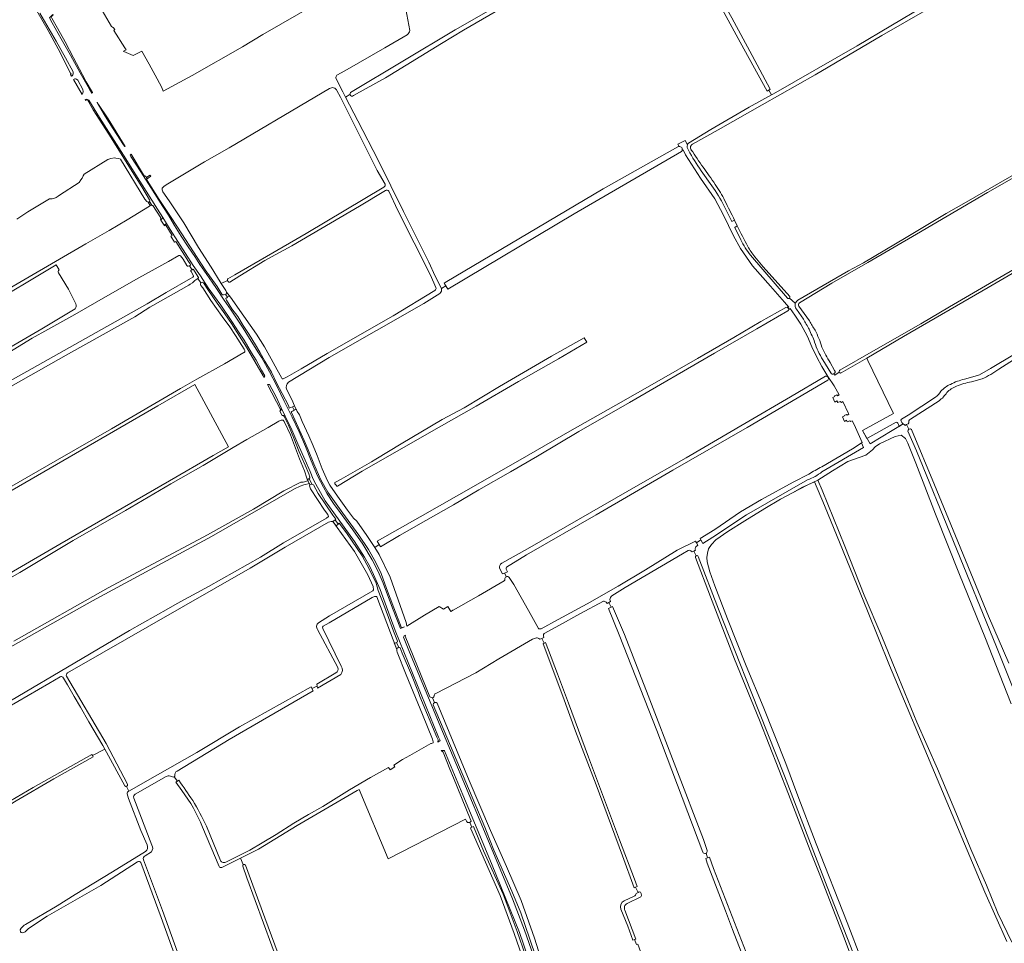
# Model space of a CAD drawing. Header units: metres. Extents: x 209813 to 223847, y 571801 to 587119.
# Tile 644 of 656: x 221429 to 222255, y 581843 to 582618. Entities that reach past the tile are written whole.
import ezdxf

# ---------------------------------------------------------------- set-up
doc = ezdxf.new("R2010")
doc.units = ezdxf.units.M
for name, color, linetype, lineweight in [('B-RO-GR-BOUWLAND-GV', 8, 'Continuous', 0), ('B-RO-GR-GRAS-GV', 8, 'Continuous', 0), ('B-RO-KW-KUNSTWERK_DEK-GV', 8, 'Continuous', 0), ('B-RO-OG-WEG-GV', 8, 'Continuous', 0), ('B-RO-VH-ONVERHARD-GV', 8, 'Continuous', 0), ('B-RO-VH-VERHARDING_HALFVERHARDING-GV', 8, 'Continuous', 0)]:
    doc.layers.add(name, color=color, linetype=linetype, lineweight=lineweight)

msp = doc.modelspace()

# ---------------------------------------------------------------- linework, layer by layer
at = {"layer": 'B-RO-GR-BOUWLAND-GV', "flags": 128}
for points in [[(222237.358, 582653.894), (222213.293, 582639.115), (222190.229, 582626.213), (222152.221, 582604.259), (222096.239, 582571.33), (222051.84, 582545.997), (222014.797, 582525.242), (221993.259, 582513.07)], [(222081.796, 582382.256), (222124.154, 582406.787), (222136.72, 582413.648), (222172.739, 582434.92), (222206.171, 582454.955), (222222.992, 582464.329), (222257.456, 582484.244), (222293.675, 582504.675), (222316.34, 582518.515)], [(222028.604, 582449.322), (222030.932, 582444.467)], [(222045.539, 582418.722), (222052.629, 582410.258), (222074.884, 582385.279)], [(222260.715, 582043.481), (222238.648, 582099.638), (222217.494, 582151.99), (222197.253, 582202.669), (222180.664, 582245.586), (222174.12, 582262.326), (222171.99, 582266.283), (222168.337, 582268.87), (222163.315, 582267.957), (222150.227, 582261.565), (222146.726, 582259.13), (222144.264, 582256.599), (222138.801, 582252.04), (222123.644, 582246.946), (222110.873, 582239.12), (222098.398, 582231.073), (222102.087, 582222.688), (222121.202, 582175.895), (222137.248, 582134.734), (222152.107, 582100.063), (222166.433, 582065.072), (222181.644, 582028.024), (222198.979, 581989.078), (222215.67, 581948.893), (222226.959, 581921.566), (222240.023, 581891.314), (222249.588, 581867.954), (222261.219, 581843.628)]]:
    msp.add_lwpolyline(points, dxfattribs=at)
at = {"layer": 'B-RO-GR-BOUWLAND-GV'}
for points in [[(221993.259, 582513.07, 0.5136893), (221992.765, 582507.634)], [(221992.309, 582508.5, 0.0172586), (222002.316, 582493.829)], [(222002.316, 582493.829, 0.0092857), (222012.48, 582479.363)], [(222012.48, 582479.363, -0.035515), (222020.464, 582465.615)], [(222020.464, 582465.615, -0.0076364), (222028.604, 582449.322)], [(222030.932, 582444.467, 0.0110997), (222039.713, 582427.327)], [(222039.713, 582427.327, 0.0453174), (222045.539, 582418.722)], [(222074.884, 582385.279, -0.3486298), (222074.707, 582383.934)], [(222079.618, 582379.567, -0.179079), (222081.796, 582382.256)]]:
    msp.add_lwpolyline(points, format="xyb", dxfattribs=at)
at = {"layer": 'B-RO-GR-GRAS-GV', "flags": 128}
for points in [[(221706.39, 582556.537), (221794.126, 582609.108), (221904.27, 582672.345), (222048.71, 582756.516), (222046.242, 582761.54)], [(221739.504, 582708.579), (221742.672, 582689.009), (221752.041, 582630.882), (221755.997, 582608.497)], [(221975.959, 582708.069), (222000.084, 582666.095), (222026.261, 582619.098), (222043.516, 582587.441), (222058.572, 582559.186), (222057.254, 582558.441), (222059.643, 582554.388), (222061.169, 582555.225), (222131.416, 582595.548), (222187.896, 582629.131), (222196.752, 582633.699), (222235.642, 582655.543)], [(221969.131, 582705.719), (221942.139, 582689.783), (221892.528, 582661.118), (221833.081, 582627.29), (221801.208, 582608.721), (221782.648, 582597.71), (221735.633, 582568.659), (221708.925, 582553.962)], [(222057.254, 582558.441), (222055.919, 582557.686), (222033.311, 582598.658), (222003.337, 582653.874), (221999.913, 582659.99), (221974.114, 582704.796)], [(221492.098, 582635.535), (221505.861, 582611.965), (221506.488, 582611.393), (221507.278, 582610.925), (221507.542, 582610.799), (221508.616, 582609.211), (221508.358, 582609.02), (221507.874, 582608.818), (221507.655, 582608.491), (221517.047, 582593.828), (221517.923, 582592.362), (221515.957, 582591.187), (221516.01, 582590.814), (221524.011, 582587.45), (221531.244, 582591.26), (221537.447, 582580.194), (221544.049, 582567.803), (221547.989, 582560.649), (221549.132, 582557.615), (221573.448, 582570.622), (221615.698, 582594.828), (221632.735, 582605.081), (221676.197, 582629.898)], [(221753.988, 582604.948), (221735.02, 582594.061), (221701.429, 582574.547), (221694.832, 582570.973)], [(222474.262, 582606.841), (222466.152, 582602.501), (222399.336, 582563.238), (222379.819, 582552.825), (222371.141, 582547.957), (222345.211, 582532.823), (222305.1, 582508.799), (222296.772, 582503.928), (222293.474, 582502.528), (222240.86, 582472.435), (222181.42, 582437.693), (222140.44, 582413.939), (222110.168, 582396.512), (222083.096, 582379.966)], [(221694.122, 582568.414), (221699.858, 582556.953), (221702.128, 582552.56), (221705.895, 582554.904)], [(221688.612, 582559.791), (221676.461, 582552.603), (221604.399, 582510.116), (221583.752, 582498.184), (221551.523, 582479.135), (221549.619, 582477.603), (221548.723, 582476.834), (221548.301, 582476.065), (221548.264, 582475.299), (221548.324, 582474.687), (221548.652, 582474.016), (221548.95, 582473.188), (221554.065, 582465.644), (221566.385, 582447.157), (221578.871, 582426.518), (221589.46, 582410.012), (221597.018, 582397.517), (221597.911, 582396.135)], [(221735.411, 582479.471), (221728.576, 582490.894), (221697.876, 582552.637), (221694.92, 582558.037)], [(221702.128, 582552.56), (221712.44, 582532.608), (221729.546, 582499.572), (221750.818, 582456.535), (221772.1, 582414.171), (221777.343, 582402.472), (221782.672, 582392.01)], [(221989.957, 582513.863), (222008.76, 582525.318), (222040.79, 582544.042), (222059.643, 582554.388)], [(221786.227, 582394.156), (221784.852, 582396.392), (221785.887, 582397.068), (221918.43, 582475.736), (221981.13, 582510.981)], [(221407.481, 582385.072), (221484.114, 582429.614), (221503.871, 582440.751), (221518.963, 582449.694), (221537.52, 582461.13), (221537.868, 582461.316), (221538.241, 582461.573), (221536.39, 582464.324), (221535.499, 582465.051), (221533.7, 582466.956), (221513.274, 582500.399), (221512.004, 582500.981), (221509.359, 582501.51), (221508.406, 582501.563), (221505.178, 582501.193), (221502.585, 582500.346), (221482.847, 582487.964), (221481.864, 582486.508), (221481.123, 582484.603), (221479.959, 582483.122), (221478.742, 582480.899), (221462.02, 582470.369), (221460.856, 582469.363), (221459.321, 582468.252), (221457.469, 582467.617), (221455.829, 582467.352), (221453.765, 582467.247), (221435.615, 582456.219), (221426.42, 582450.067)], [(221984.059, 582506.92), (221894.056, 582454.736), (221787.871, 582391.481), (221786.227, 582394.156), (221782.672, 582392.01)], [(222058.915, 582393.978), (222043.588, 582411.138), (222033.511, 582425.532), (222027.859, 582436.219), (222019.431, 582453.455), (222011.984, 582467.175), (222000.105, 582484.609), (221987.458, 582504.225), (221985.462, 582508.294), (221984.634, 582507.811)], [(221603.155, 582398.725), (221603.049, 582398.958), (221602.97, 582399.662), (221603.121, 582399.971), (221603.426, 582400.204), (221609.279, 582403.528), (221635.784, 582418.902), (221669.17, 582438.109), (221734.328, 582477.093)], [(221735.598, 582474.298), (221713.937, 582461.035), (221657.09, 582427.942), (221636.919, 582416.915), (221634.337, 582415.412), (221613.577, 582402.775), (221605.12, 582397.457), (221604.633, 582397.21), (221604.23, 582397.275), (221603.844, 582397.677), (221603.375, 582398.242), (221603.155, 582398.725), (221597.911, 582396.135), (221601.675, 582390.311), (221602.326, 582388.857), (221605.625, 582384.789), (221616.809, 582368.909), (221627.433, 582353.553), (221634.091, 582342.976), (221639.634, 582333.108), (221644.75, 582323.758), (221648.407, 582317.324), (221648.557, 582316.707), (221649.081, 582316.343), (221649.712, 582316.312), (221650.233, 582316.354), (221650.971, 582316.656), (221653.042, 582317.909), (221664.846, 582324.733), (221686.603, 582337.446)], [(221777.942, 582392.868), (221773.47, 582403.082), (221746.083, 582457.596), (221738.41, 582473.603)], [(222324.885, 582441.543), (222241.42, 582392.822), (222170.448, 582351.671), (222139.633, 582333.577), (222140.555, 582331.728), (222161.785, 582287.696), (222162.114, 582287.067), (222136.127, 582272.726), (222139.725, 582266.06), (222164.34, 582279.972), (222165.084, 582279.488), (222165.613, 582278.908), (222166.066, 582277.924), (222166.419, 582276.966), (222166.116, 582276.058), (222170.002, 582278.417), (222169.851, 582278.511), (222168.944, 582279.605), (222168.325, 582280.657), (222168.224, 582281.421), (222168.728, 582282.487), (222174.435, 582285.677), (222197.205, 582300.834)], [(221562.355, 582419.809), (221553.664, 582414.604), (221528.565, 582400.907), (221498.628, 582383.9), (221474.882, 582370.222), (221452.252, 582357.628), (221439.26, 582350.226), (221408.452, 582331.695), (221312.408, 582276.926), (221233.012, 582230.897), (221182.928, 582201.257), (221126.146, 582168.261), (221109.207, 582158.539), (221108.343, 582160.075)], [(221110.983, 582133.044), (221259.936, 582220.386), (221400.647, 582303.384), (221535.778, 582379.133), (221551.761, 582388.545), (221572.026, 582400.282), (221573.987, 582401.607), (221574.623, 582402.141), (221574.704, 582402.407), (221574.586, 582402.752), (221572.54, 582406.149), (221572.407, 582406.652), (221572.383, 582407.082), (221572.715, 582407.405), (221573.319, 582407.707), (221571.121, 582411.09), (221570.058, 582410.764), (221569.52, 582410.835), (221569.108, 582411.194), (221565.851, 582416.537), (221563.643, 582419.404)], [(222117.082, 582323.501), (222145.102, 582339.632), (222184.995, 582362.399), (222208.961, 582376.73), (222239.313, 582394.218), (222283.843, 582420.146)], [(221461.731, 582407.694), (221459.312, 582411.749), (221398.355, 582375.604), (221261.989, 582297.306), (221087.755, 582196.78), (221083.028, 582193.062)], [(221469.782, 582391.348), (221461.318, 582405.259)], [(221384.901, 582204.914), (221460.466, 582248.255), (221505.707, 582274.373), (221563.688, 582308.205), (221577.385, 582315.915), (221600.617, 582328.887), (221616.811, 582338.205), (221617.16, 582338.413), (221617.634, 582338.864), (221617.729, 582339.424), (221617.64, 582339.902), (221617.13, 582341.011), (221609.837, 582352.478), (221604.98, 582359.738), (221598.587, 582368.383), (221589.214, 582382.074), (221582.306, 582392.642), (221580.824, 582394.633), (221580.414, 582395.489), (221580.464, 582396.051), (221580.628, 582396.63), (221580.84, 582396.742), (221578.151, 582400.439), (221575.648, 582398.658), (221573.637, 582396.771), (221571.746, 582395.509), (221570.544, 582394.936), (221540.555, 582377.831), (221537.829, 582376.263), (221525.421, 582368.299), (221469.726, 582337.21), (221412.841, 582304.931)], [(222073.459, 582375.825), (222074.151, 582376.214), (222070.659, 582380.659), (222058.915, 582393.978)], [(221475.82, 582379.044), (221469.782, 582391.348)], [(221602.326, 582388.857), (221602.071, 582387.357), (221601.608, 582387.109), (221601.318, 582387.025), (221602.961, 582384.677), (221603.215, 582384.907), (221604.378, 582385.595), (221604.809, 582385.642), (221604.987, 582385.588)], [(221781.352, 582387.947), (221767.773, 582379.551), (221688.553, 582334.06), (221654.267, 582313.361)], [(221686.603, 582337.446), (221741.998, 582369.166), (221777.079, 582390.316)], [(222221.508, 582315.916), (222228.678, 582317.75), (222234.225, 582319.619), (222243.511, 582324.858), (222263.673, 582336.923), (222271.293, 582340.733), (222285.66, 582348.512), (222296.534, 582354.782), (222324.95, 582372.245), (222357.812, 582392.247), (222358.764, 582392.247), (222359.765, 582391.047)], [(222082.607, 582377.17), (222091.38, 582364.783)], [(221100.659, 582159.106), (221104.223, 582160.119), (221105.117, 582158.351), (221108.343, 582160.075), (221107.579, 582161.435), (221142.041, 582181.583), (221194.325, 582211.933), (221248.904, 582243.975), (221292.004, 582269.228), (221342.465, 582298.372), (221397.196, 582329.563), (221417.012, 582340.443), (221447.287, 582358.261), (221475.358, 582374.994)], [(221730.399, 582177.17), (221728.587, 582180.024), (221764.922, 582200.292), (221809.407, 582225.779), (221853.92, 582251.401), (221890.373, 582272.27), (221929.059, 582294.229), (221965.237, 582314.91), (221997.521, 582333.24), (222027.963, 582350.94), (222050.62, 582364.264), (222071.772, 582376.204)], [(222073.462, 582373.178), (222047.33, 582358.285), (222011.871, 582337.749), (221940.511, 582296.355), (221897.833, 582271.94), (221880.721, 582261.762), (221863.182, 582251.376), (221840.697, 582238.21), (221814.092, 582223.033), (221792.627, 582210.579), (221769.591, 582197.262), (221747.574, 582184.621), (221731.558, 582175.148), (221731.267, 582175.786), (221730.399, 582177.17)], [(222106.94, 582318.182), (222101.782, 582326.611), (222097.617, 582334.442), (222093.452, 582342.938), (222089.953, 582351.602), (222084.289, 582362.098), (222079.291, 582369.595), (222075.182, 582375.17), (222074.052, 582374.525)], [(222284.117, 582343.349), (222275.212, 582339.089), (222265.781, 582334.102), (222250.334, 582324.4)], [(222108.902, 582329.808), (222112.553, 582323.204)], [(222111.989, 582320.324), (222112.686, 582319.425), (222116.428, 582321.793)], [(221317.579, 582093.159), (221387.793, 582134.061), (221462.27, 582177.491), (221554.462, 582230.625), (221591.096, 582251.846), (221604, 582259.255), (221575.609, 582311.458), (221544.599, 582293.57), (221459.636, 582244.378), (221395.583, 582207.352), (221345.595, 582176.696), (221264.712, 582129.039), (221154.25, 582064.994)], [(221833.222, 582161.6), (221854.758, 582173.699), (221949.741, 582228.128), (221988.004, 582250.027), (222037.112, 582278.837), (222075.598, 582301.117), (222104.899, 582318.437)], [(222106.967, 582314.998), (222094.121, 582307.672), (222039.209, 582275.479), (221976.682, 582239.486), (221912.364, 582202.063), (221854.1, 582168.43), (221837.37, 582158.302)], [(222116.309, 582302.845), (222112.177, 582310.409), (222106.94, 582318.182), (222106.646, 582318.017)], [(222236.456, 582316.244), (222227.426, 582313.768)], [(221652.731, 582307.409), (221657.224, 582298.761), (221659.412, 582293.664)], [(222101.854, 582242.467), (222127.571, 582257.601), (222135.807, 582262.903), (222129.004, 582277.755), (222127.415, 582280.987), (222125.887, 582280.302), (222125.358, 582280.938), (222123.241, 582280.038), (222122.578, 582281.399), (222121.019, 582280.514), (222119.219, 582284.271), (222120.854, 582285.193), (222120.614, 582285.434), (222122.53, 582286.323), (222123.029, 582285.753), (222124.564, 582286.494), (222124.372, 582287.178), (222119.511, 582297.064), (222118.267, 582296.389), (222117.156, 582297.13), (222115.409, 582296.389), (222114.56, 582297.717), (222112.869, 582296.76), (222110.964, 582300.411), (222112.686, 582301.486), (222112.446, 582301.893), (222114.457, 582302.686), (222114.986, 582302.051), (222116.309, 582302.845)], [(222200.255, 582297.818), (222176.167, 582282.494)], [(221660.698, 582290.44), (221660.999, 582290.132), (221661.537, 582288.683), (221663.456, 582285.925), (221665.625, 582280.445), (221671.443, 582268.373), (221675.091, 582259.931), (221678.303, 582251.803), (221682.48, 582240.783), (221686.992, 582230.628), (221689.049, 582227.004), (221695.43, 582217.66), (221703.906, 582205.932), (221708.957, 582199.384), (221711.593, 582196.763), (221720.137, 582184.698), (221726.654, 582174.624)], [(221668.726, 582230.147), (221670.665, 582230.768), (221670.084, 582232.047), (221669.625, 582232.814), (221667.599, 582238.897), (221663.59, 582249.186), (221659.399, 582260.364), (221655.84, 582269.254), (221650.725, 582280.455), (221649.695, 582281.545), (221649.045, 582281.644), (221648.254, 582281.638), (221646.225, 582280.767), (221637.261, 582275.248), (221619.246, 582265.185), (221607.837, 582258.606), (221582.668, 582243.404), (221555.416, 582228.058), (221517.58, 582205.701), (221473.659, 582180.566), (221428.845, 582153.663), (221376.822, 582124.209), (221333.827, 582098.942), (221319.272, 582090.59)], [(222174.976, 582280.907), (222174.981, 582279.193), (222174.182, 582278.393), (222172.834, 582277.95), (222174.803, 582273.899), (222176.167, 582274.292), (222177.225, 582273.763), (222196.275, 582227.329), (222214.134, 582184.334), (222241.783, 582116.997), (222258.849, 582077.706)], [(221420.875, 582046.157), (221475.115, 582077.907), (221520.887, 582105.159), (221553.696, 582123.548), (221560.84, 582127.781), (221587.033, 582142.069), (221630.822, 582166.675), (221650.036, 582178.579), (221686.263, 582199.37), (221687.763, 582200.766), (221687.345, 582202.303), (221684.606, 582206.007), (221672.887, 582223.956), (221671.872, 582226.402), (221672.247, 582227.283), (221671.803, 582228.261), (221667.139, 582227.171), (221664.03, 582226.112), (221659.399, 582223.93), (221589.549, 582183.845), (221489.801, 582130.069), (221389.59, 582073.778)], [(221423.854, 582096.003), (221502.898, 582140.85), (221586.44, 582185.234), (221624.805, 582206.798), (221650.404, 582222.21), (221664.757, 582229.618), (221666.543, 582229.42), (221668.726, 582230.147)], [(221866.192, 582106.52), (221880.682, 582114.174), (221904.832, 582127.502), (221930.81, 582142.296), (221953.806, 582156.033), (221980.476, 582172.362), (221995.715, 582179.862), (221996.549, 582178.58), (222000.436, 582181.038), (221999.804, 582182.133), (222012.012, 582189.851), (222033.73, 582204.695), (222051.318, 582214.95), (222077.671, 582229.449), (222090.9, 582236.117)], [(222257.212, 581844.02), (222238.769, 581885.595), (222158.717, 582075.707), (222140.268, 582121.457), (222119.831, 582171.65), (222104.115, 582209.977), (222095.655, 582229.756), (222085.076, 582224.901), (222077.124, 582220.677), (222067.31, 582215.21), (222054.016, 582207.508), (222037.376, 582197.126), (222023.082, 582188.002), (222013.018, 582181.169), (222009.167, 582177.194), (222006.806, 582173.467), (222005.813, 582169.864), (222005.316, 582166.385), (222005.564, 582162.534), (222007.807, 582154.305), (222012.041, 582142.399), (222022.756, 582114.882), (222038.435, 582075.523), (222052.526, 582041.155), (222071.572, 581993.438), (222081.845, 581966.364), (222097.236, 581925.97), (222123.166, 581860.089), (222147.194, 581797.402)], [(221679.463, 582111.416), (221688.83, 582117.385), (221724.938, 582138.26), (221725.606, 582139.207), (221725.366, 582141.95), (221720.777, 582151.773), (221709.575, 582171.323), (221691.608, 582196.449), (221690.108, 582196.538), (221687.788, 582196.023), (221651.509, 582174.905), (221622.041, 582157.452), (221535.63, 582107.85), (221497.735, 582085.886), (221468.792, 582069.454)], [(221730.399, 582177.17), (221726.654, 582174.624), (221730.434, 582168.781), (221739.699, 582149.706), (221752.922, 582111.683), (221753.583, 582108.644), (221768.302, 582117.81), (221780.867, 582125.096), (221784.314, 582122.924), (221787.976, 582125.046), (221790.396, 582120.868), (221792.004, 582121.856)], [(221989.597, 582172.145), (221984.995, 582169.408), (221936.868, 582140.979), (221925.593, 582134.028)], [(221996.372, 582167.729), (221994.416, 582171.694), (221992.99, 582170.924), (221991.875, 582171.945)], [(222130.335, 581824.195), (222128.846, 581828.673), (222127.712, 581828.323), (222119.716, 581849.367), (222100.301, 581899.905), (222093.499, 581916.671), (222074.006, 581967.818), (222049.683, 582029.794), (222028.662, 582081.111), (222008.365, 582133.253), (221995.922, 582166.301)], [(221837.13, 582150.162), (221835.567, 582153.216), (221833.754, 582152.572), (221831.344, 582157.245)], [(221836.995, 582156.529), (221838.173, 582154.192), (221835.567, 582153.216)], [(221792.342, 582122.064), (221813.839, 582134.258), (221835.362, 582146.7)], [(221839.55, 582149.546), (221843.409, 582143.744), (221855.686, 582121.705), (221863.988, 582106.845)], [(221745.069, 582089.207), (221728.35, 582133.177), (221728.091, 582133.573), (221726.588, 582133.618), (221724.509, 582132.775), (221688.393, 582111.469), (221683.291, 582108.682)], [(221918.58, 582129.589), (221898.796, 582118.933), (221881.775, 582109.434), (221868.94, 582102.409)], [(222001.935, 581919.16), (221963.31, 582021.197), (221931.863, 582101.466), (221922.836, 582123.563), (221925.077, 582124.528), (221923.194, 582128.519), (221921.607, 582127.599), (221920.807, 582128.762)], [(221924.021, 582131.038), (221924.603, 582129.334), (221923.194, 582128.519)], [(221925.077, 582124.528), (221926.321, 582125.064), (221936.227, 582101.648), (221956.257, 582050.527), (222002.572, 581929.584), (222005.498, 581920.319)], [(221695.71, 582074.018), (221678.724, 582105.851)], [(221683.094, 582106.67), (221698.495, 582075.148)], [(221861.61, 582098.701), (221859.014, 582097.652), (221830.721, 582081.22), (221811.385, 582069.562), (221778.032, 582052.287), (221777.182, 582051.885), (221776.685, 582050.858)], [(221868.705, 582094.274), (221867.005, 582098.456), (221865.168, 582097.635), (221864.389, 582098.29)], [(221868.22, 582100.52), (221868.619, 582099.178), (221867.005, 582098.456)], [(221946.033, 581884.415), (221947.66, 581885.211), (221945.627, 581889.656), (221944.493, 581889.132), (221934.53, 581915.977), (221912.355, 581975.512), (221895.234, 582020.504), (221884.528, 582050.002), (221867.96, 582093.885), (221868.705, 582094.274)], [(221868.705, 582094.274), (221869.837, 582094.866), (221872.501, 582088.513), (221880.097, 582068.62), (221889.258, 582044.005), (221906.188, 581998.672), (221932.117, 581929.341), (221944.597, 581896.353), (221946.985, 581890.283), (221945.627, 581889.656)], [(221602.295, 581910.945), (221621.778, 581920.59), (221632.133, 581926.842), (221644.059, 581933.907), (221658.706, 581943.283), (221671.212, 581950.71), (221683.107, 581957.321), (221705.502, 581971.2), (221723.186, 581981.776), (221738.332, 581990.107), (221739.563, 581988.184), (221743.482, 581990.654), (221742.762, 581992.025), (221749.914, 581996.923), (221756.022, 582000.126), (221773.861, 582010.347), (221774.17, 582010.324), (221775.572, 582010.707), (221775.691, 582011.718), (221775.162, 582013.837), (221766.775, 582034.689), (221753.158, 582067.788), (221745.359, 582086.866)], [(221462.762, 582066.272), (221453.022, 582060.577), (221418.361, 582040.469), (221363.46, 582008.851), (221325.36, 581986.494), (221264.374, 581950.51), (221237.122, 581934.371), (221195.558, 581911.186), (221178.24, 581901.626)], [(221313.262, 581898.956), (221316.803, 581901.047), (221349.739, 581920.648), (221401.801, 581950.843), (221439.972, 581973.287), (221489.346, 582001.009), (221489.902, 582000.078), (221500.215, 582005.491), (221498.498, 582008.557), (221486.756, 582028.298), (221479.818, 582040.661), (221474.476, 582049.712), (221468.92, 582059.421), (221465.393, 582065.167)], [(221468.056, 582066.7), (221501.235, 582010.337), (221519.055, 581975.955)], [(221698.166, 582068.006), (221678.586, 582056.572), (221678.283, 582058.401), (221673.93, 582056.393), (221675.012, 582054.308), (221637.698, 582032.802), (221604.53, 582013.466), (221560.886, 581987.125)], [(221678.283, 582058.401), (221677.994, 582060.143), (221693.969, 582069.44)], [(221520.356, 581970.212), (221544.352, 581983.915), (221577.26, 582002.613), (221613.204, 582024.147), (221673.208, 582057.783), (221673.93, 582056.393)], [(221775.03, 582048.67), (221776.727, 582044.529)], [(221779.028, 582044.132), (221805.917, 581979.215), (221823.825, 581937.145), (221837.215, 581907.064), (221849.653, 581878.471), (221860.838, 581846.737), (221867.854, 581824.815), (221870.192, 581817.198), (221870.241, 581816.663), (221868.916, 581816.487), (221870.131, 581813.119), (221870.981, 581811.627), (221872.07, 581811.896), (221911.044, 581699.653), (221940.235, 581615.495), (221948.228, 581591.22), (221948.723, 581588.923), (221949.638, 581588.412), (221953.21, 581588.79), (221993.557, 581599.946), (222005.538, 581602.835), (222027.731, 581608.253)], [(221516.857, 581974.573), (221501.58, 582003.076), (221500.215, 582005.491)], [(221489.902, 582000.078), (221490.492, 581999.09), (221457.399, 581980.44), (221425.698, 581962.092), (221402.354, 581947.965), (221370.136, 581929.53), (221338.091, 581910.665), (221324.656, 581903.033), (221314.343, 581897.453)], [(221551.518, 581982.481), (221525.746, 581967.673)], [(221564.738, 581970.756), (221559.728, 581977.73), (221561.051, 581978.615), (221558.315, 581982.37), (221557.739, 581981.926), (221555.145, 581982.862)], [(221558.882, 581982.808), (221558.315, 581982.37)], [(221520.319, 581970.197), (221518.406, 581974.271)], [(221561.051, 581978.615), (221562.192, 581979.379)], [(221535.808, 581925.322), (221530.423, 581937.285), (221520.128, 581964.114), (221518.965, 581968.003)], [(221520.319, 581970.197), (221520.356, 581970.212)], [(221524.482, 581964.417), (221539.669, 581924.906)], [(221713.552, 581971.585), (221711.877, 581970.785), (221661.572, 581941.464), (221629.022, 581921.522), (221614.076, 581914.084)], [(221795.117, 581722.603), (221833.761, 581739.999), (221844.92, 581744.918), (221874.436, 581755.756), (221875.021, 581756.838), (221875.88, 581757.169), (221874.577, 581760.833), (221873.635, 581762.597), (221863.659, 581793.6), (221843.626, 581850.648), (221831.822, 581882.717), (221807.19, 581938.688), (221806.931, 581939.326), (221808.216, 581939.908), (221806.433, 581944.002), (221806.223, 581943.867), (221804.462, 581943.97), (221803.536, 581945.138), (221802.911, 581946.811), (221737.933, 581913.312), (221713.552, 581971.585)], [(221596.104, 581907.05), (221582.256, 581940.008)], [(221585.373, 581940.941), (221597.112, 581912.083)], [(221433.526, 581858.397), (221460.062, 581873.988), (221475.266, 581883.5), (221506.651, 581902.608), (221534.286, 581919.488)], [(221539.241, 581919.436), (221533.973, 581915.832)], [(221616.315, 581908.581), (221614.076, 581914.084), (221598.348, 581906.257)], [(222115.268, 581625.142), (222114.676, 581627.999), (222112.745, 581632.13), (222098.607, 581667.361), (222095.451, 581677.474), (222090.974, 581688.459), (222071.304, 581739.966), (222058.207, 581775.387), (222040.149, 581820.234), (222026.755, 581854.167), (222021, 581869.745), (222005.718, 581909.868), (222004.606, 581913.703), (222006.052, 581914.216)], [(222004.667, 581918.135), (222006.052, 581914.216)], [(222006.052, 581914.216), (222007.667, 581914.79), (222011.077, 581905.22), (222042.325, 581824.761), (222071.971, 581747.884), (222093.125, 581694.189), (222115.105, 581633.166), (222169.975, 581651.22), (222193, 581659.857), (222192.781, 581660.68)], [(221527.682, 581910.884), (221496.753, 581890.999), (221451.798, 581865.24), (221436.094, 581854.989), (221433.359, 581852.211), (221432.266, 581851.492), (221430.996, 581851.365), (221429.959, 581851.556), (221429.34, 581852.103), (221429.18, 581853.92), (221429.916, 581855.306)], [(221609.539, 581693.993), (221602.481, 581711.656), (221589.514, 581749.491), (221569.609, 581802.944), (221547.495, 581864.191), (221530.467, 581910.362)], [(221532.507, 581912.638), (221548.636, 581870.128), (221561.225, 581835.233), (221579.01, 581787.078), (221610.383, 581703.057)], [(221678.356, 581736.721), (221667.483, 581766.029), (221656.153, 581797.54), (221640.259, 581840.572), (221619.355, 581897.465), (221615.905, 581907.193)], [(221618.179, 581908.145), (221634.544, 581863.923), (221661.526, 581790.744), (221684.121, 581729.76), (221700.975, 581680.238)], [(221935.845, 581878.314), (221944.255, 581882.166)], [(221947.66, 581885.211), (221948.562, 581885.653), (221949.725, 581885.394), (221950.338, 581884.285), (221950.651, 581882.781), (221950.056, 581881.557), (221938.438, 581875.906)], [(221944.669, 581845.631), (221943.299, 581845.17), (221939.124, 581857.012), (221933.191, 581871.139)], [(221936.616, 581870.272), (221945.745, 581845.993), (221944.669, 581845.631), (221946.22, 581841.492), (221947.373, 581841.876), (222030.155, 581614.278), (222028.784, 581614.027), (222030.409, 581609.775), (222031.659, 581610.069)]]:
    msp.add_lwpolyline(points, dxfattribs=at)
at = {"layer": 'B-RO-GR-GRAS-GV'}
for points in [[(221755.997, 582608.497, -0.1962621), (221753.988, 582604.948)], [(221694.832, 582570.973, 0.2236775), (221694.122, 582568.414)], [(221694.92, 582558.037, 0.4754974), (221688.612, 582559.791)], [(221981.13, 582510.981, -0.1063398), (221982.171, 582511.246)], [(221989.032, 582512.69, -0.1236651), (221989.957, 582513.863)], [(221984.634, 582507.811, -0.1060059), (221984.059, 582506.92)], [(221734.328, 582477.093, 0.3884644), (221735.411, 582479.471)], [(221738.41, 582473.603, 0.4429445), (221735.598, 582474.298)], [(221563.643, 582419.404, 0.2878974), (221562.355, 582419.809)], [(221461.318, 582405.259, -0.3983844), (221461.731, 582407.694)], [(221777.079, 582390.316, 0.3870209), (221777.942, 582392.868)], [(221782.672, 582392.01, -0.2798922), (221781.352, 582387.947)], [(221475.358, 582374.994, 0.2164656), (221475.82, 582379.044)], [(222083.096, 582379.966, 0.3930489), (222082.607, 582377.17)], [(222071.772, 582376.204, -0.2597667), (222073.459, 582375.825)], [(222074.052, 582374.525, -0.2159878), (222073.462, 582373.178)], [(222091.38, 582364.783, 0.0024295), (222096.19, 582357.038)], [(222096.19, 582357.038, -0.0437467), (222101.934, 582342.886)], [(222101.934, 582342.886, 0.0482466), (222108.902, 582329.808)], [(222112.553, 582323.204, -0.4724629), (222111.989, 582320.324)], [(222116.428, 582321.793, -0.4157179), (222117.082, 582323.501)], [(222250.334, 582324.4, -0.0521662), (222236.456, 582316.244)], [(221654.267, 582313.361, 0.3283638), (221652.731, 582307.409)], [(222201.833, 582305.879, -0.115833), (222209.941, 582311.582)], [(222209.941, 582311.582, -0.0687429), (222221.508, 582315.916)], [(222227.426, 582313.768, 0.0462763), (222214.843, 582309.979)], [(222197.205, 582300.834, 0.0809081), (222201.833, 582305.879)], [(222206.763, 582304.724, -0.0925659), (222200.255, 582297.818)], [(222214.843, 582309.979, 0.1081182), (222206.763, 582304.724)], [(222176.167, 582282.494, 0.1916136), (222174.976, 582280.907)], [(222090.9, 582236.117, -0.0231386), (222101.854, 582242.467)], [(221991.875, 582171.945, 0.2324878), (221989.597, 582172.145)], [(221995.922, 582166.301, -0.3430546), (221996.372, 582167.729)], [(221831.344, 582157.245, -0.2985411), (221833.222, 582161.6)], [(221837.37, 582158.302, 0.2053872), (221836.995, 582156.529)], [(221835.362, 582146.7, 0.2824068), (221835.743, 582148.092)], [(221920.807, 582128.762, 0.2543746), (221918.58, 582129.589)], [(221925.593, 582134.028, 0.2261684), (221924.021, 582131.038)], [(221792.004, 582121.856, -0.0630578), (221792.342, 582122.064)], [(221678.724, 582105.851, -0.4207148), (221679.463, 582111.416)], [(221683.291, 582108.682, 0.3056556), (221683.094, 582106.67)], [(221863.988, 582106.845, 0.294223), (221866.192, 582106.52)], [(221864.389, 582098.29, 0.2074033), (221861.61, 582098.701)], [(221868.94, 582102.409, 0.3024071), (221868.22, 582100.52)], [(221745.359, 582086.866, -0.1177323), (221745.069, 582089.207)], [(221693.969, 582069.44, 0.3563042), (221695.71, 582074.018)], [(221698.495, 582075.148, -0.3191307), (221698.166, 582068.006)], [(221465.393, 582065.167, 0.3946892), (221462.915, 582066.353)], [(221468.792, 582069.454, 0.4186755), (221468.056, 582066.7)], [(221777.017, 582044.661, -0.3075834), (221779.028, 582044.132)], [(221555.145, 581982.862, 0.2290494), (221551.518, 581982.481)], [(221560.886, 581987.125, 0.3663637), (221558.882, 581982.808)], [(221562.192, 581979.379, -0.0023022), (221573.881, 581962.412)], [(221518.965, 581968.003, -0.3295738), (221520.319, 581970.197)], [(221525.746, 581967.673, 0.3545435), (221524.482, 581964.417)], [(221582.256, 581940.008, 0.0621924), (221564.738, 581970.756)], [(221573.881, 581962.412, -0.0277584), (221585.373, 581940.941)], [(221534.286, 581919.488, 0.2780608), (221535.808, 581925.322)], [(221539.669, 581924.906, -0.3147692), (221539.241, 581919.436)], [(221533.973, 581915.832, 0.3722979), (221532.472, 581912.759)], [(221530.467, 581910.362, 0.3960255), (221527.682, 581910.884)], [(221598.348, 581906.257, -0.440521), (221596.104, 581907.05)], [(221597.112, 581912.083, 0.4317), (221602.295, 581910.945)], [(221944.255, 581882.166, 0.273036), (221946.033, 581884.415)], [(221933.191, 581871.139, -0.3609929), (221935.845, 581878.314)], [(221938.438, 581875.906, 0.4225657), (221936.616, 581870.272)], [(221429.916, 581855.306, -0.1223977), (221433.526, 581858.397)]]:
    msp.add_lwpolyline(points, format="xyb", dxfattribs=at)
at = {"layer": 'B-RO-GR-GRAS-GV', "flags": 128}
for points in [[(221695.218, 582226.204), (221694.859, 582226.244), (221694.212, 582226.863), (221693.192, 582228.155), (221693.146, 582229.061), (221693.272, 582229.325), (221694.839, 582229.971), (221698.51, 582232.093), (221723.852, 582246.537), (221727.656, 582248.745), (221748.871, 582261.622), (221783.361, 582282.156), (221801.846, 582291.999), (221831.484, 582309.677), (221875.029, 582335.236), (221902.401, 582350.513), (221904.638, 582346.975), (221880.734, 582333.067), (221847.278, 582313.88), (221811.744, 582293.245), (221780.775, 582275.674), (221729.313, 582246.203), (221716.114, 582238.858), (221695.374, 582226.174)], [(221657.57, 582292.786), (221658.906, 582289.932), (221659.284, 582290.149), (221660.068, 582290.471), (221660.698, 582290.44), (221659.412, 582293.664)]]:
    msp.add_lwpolyline(points, close=True, dxfattribs=at)
at = {"layer": 'B-RO-GR-GRAS-GV'}
for centre, radius, start, end in [((221707.664, 582555.259), 1.804, 134.911689, 315.126787), ((222105.322, 582316.35), 2.129, 320.598947, 104.095814), ((221837.905, 582148.144), 2.162, 40.439197, 183.346494), ((221774.603, 582050.634), 2.01, 282.272861, 0.963411), ((221517.834, 581975.46), 1.32, 222.243403, 23.881723), ((222003.714, 581919.747), 1.873, 198.268142, 18.152145), ((221617.07, 581907.604), 1.234, 25.980906, 200.535228)]:
    msp.add_arc(centre, radius, start, end, dxfattribs=at)
at = {"layer": 'B-RO-KW-KUNSTWERK_DEK-GV', "flags": 128}
msp.add_lwpolyline([(221535.005, 582485.216), (221535.171, 582484.974), (221535.559, 582484.117), (221538.639, 582486.174), (221537.997, 582487.22)], close=True, dxfattribs=at)
at = {"layer": 'B-RO-OG-WEG-GV', "flags": 128}
for points in [[(221442.997, 582625.06), (221452.566, 582608.469), (221460.905, 582593.023), (221471.424, 582572.796), (221471.656, 582572.468), (221471.815, 582572.032), (221471.227, 582571.554), (221472.133, 582570.091), (221472.683, 582570.566), (221473.233, 582571.343), (221473.479, 582572.007), (221473.571, 582572.597), (221473.514, 582573.95), (221467.115, 582585.511), (221459.367, 582599.415), (221451.431, 582613.104), (221445.559, 582623.078)], [(221548.74, 582451.626), (221544.44, 582458.446), (221534.73, 582473.769), (221526.083, 582487.471), (221515.705, 582503.853), (221495.665, 582535.571), (221486.86, 582550.03), (221485.631, 582550.684), (221484.577, 582550.861), (221483.635, 582550.567), (221484.066, 582549.874), (221484.596, 582550.09), (221485.285, 582550.235), (221485.477, 582550.231), (221490.494, 582541.921), (221505.437, 582518.451), (221518.762, 582496.98), (221531.183, 582477.336), (221537.528, 582466.345), (221538.018, 582465.757), (221537.939, 582465.512), (221537.508, 582465.062), (221539.522, 582461.912), (221539.9, 582461.781), (221540.429, 582461.529), (221547.164, 582451.173), (221546.996, 582450.132), (221546.874, 582450.025), (221547.276, 582449.374)], [(221549.831, 582445.25), (221550.255, 582444.565), (221551.289, 582445.208), (221556.695, 582436.527), (221555.618, 582435.843), (221558.68, 582430.962), (221559.78, 582431.573), (221570.359, 582414.587), (221571.668, 582412.739), (221572.102, 582411.927), (221572.09, 582411.68), (221571.121, 582411.09), (221573.319, 582407.707), (221574.292, 582408.253), (221574.622, 582408.078), (221578.232, 582402.076), (221578.849, 582401.3), (221578.855, 582400.962), (221578.151, 582400.439), (221580.84, 582396.742), (221581.37, 582397.022), (221581.945, 582397.242), (221582.484, 582397.171), (221583.008, 582396.806), (221586.635, 582391.142), (221594.541, 582379.758), (221600.939, 582370.774), (221606.586, 582362.571), (221611.142, 582355.123), (221619.063, 582342.677), (221626.087, 582330.795), (221632.919, 582318.696), (221633.627, 582317.355), (221634.401, 582318.803), (221631.689, 582323.52), (221627.045, 582331.921), (221623.21, 582337.935), (221616.958, 582348.537), (221612.408, 582355.625), (221607.286, 582363.485), (221597.367, 582378.016), (221587.004, 582392.681), (221580.385, 582402.692), (221574.304, 582411.255), (221555.05, 582441.619), (221551.878, 582446.65)], [(221773.016, 582049.297), (221752.193, 582100.35), (221752.408, 582101.154), (221751.493, 582100.588), (221750.664, 582099.444), (221755.218, 582088.251), (221782.236, 582023.507), (221802.872, 581974.301), (221818.768, 581936.479), (221842.318, 581879.945), (221852.207, 581853.446), (221869.797, 581804.089), (221888.4, 581749.872), (221914.725, 581673.681), (221943.185, 581593.122), (221946.053, 581584.37), (221946.988, 581583.878), (221947.878, 581583.537), (221948.959, 581583.575), (221949.524, 581583.676)], [(221949.524, 581583.676), (221949.13, 581585.003), (221948.159, 581585.199), (221947.42, 581586.583), (221945.712, 581588.947), (221900.182, 581719.311), (221868.706, 581812.39), (221870.056, 581813.081), (221868.916, 581816.487), (221868.093, 581816.379), (221866.902, 581816.445), (221856.893, 581846.12), (221849.314, 581868.216), (221841.596, 581886.357), (221826.582, 581920.835), (221820.467, 581936.375), (221818.938, 581939.967), (221803.092, 581977.873), (221787.294, 582015.533), (221775.793, 582042.73)], [(221880.098, 581758.618), (221848.014, 581851.564), (221824.57, 581909.53), (221800.539, 581967.029), (221785.286, 582003.963), (221785.085, 582004.428), (221782.371, 582004.399), (221784.127, 582002.984), (221789.756, 581988.541), (221792.786, 581981.406), (221806.694, 581946.944), (221807.514, 581945.01), (221807.119, 581944.444), (221806.433, 581944.002), (221808.216, 581939.908), (221809.441, 581940.464), (221818.047, 581920.16), (221834.338, 581883.771), (221846.067, 581852.506), (221860.303, 581812.303)]]:
    msp.add_lwpolyline(points, dxfattribs=at)
for points in [[(221489.186, 582555.987), (221489.914, 582556.274), (221489.724, 582556.543), (221484.603, 582565.352), (221481.326, 582571.248), (221473.816, 582585.637), (221466.973, 582598.888), (221460.379, 582610.32), (221455.629, 582618.862), (221455.184, 582619.906), (221456.703, 582621.631), (221456.504, 582621.941), (221453.809, 582619.071), (221455.924, 582614.882), (221463.566, 582601.547), (221471.268, 582587.892), (221479.541, 582573.091), (221487.264, 582559.186)], [(221481.169, 582554.849), (221481.597, 582555.795), (221481.866, 582557.329), (221481.78, 582558.979), (221477.418, 582566.837), (221476.411, 582567.61), (221475.602, 582567.931), (221474.863, 582567.969), (221474.37, 582567.741), (221473.788, 582567.42)], [(221493.828, 582548.258), (221493.661, 582548.163), (221500.507, 582536.532), (221507.179, 582526.016), (221515.94, 582512.442), (221516.893, 582511.107), (221517.359, 582511.264), (221502.882, 582534.448), (221494.963, 582546.487)], [(221522.324, 582504.699), (221521.445, 582503.808), (221522.022, 582502.849), (221530.252, 582489.992), (221538.706, 582476.736), (221548.884, 582460.943), (221553.454, 582453.613), (221558.579, 582444.968), (221564.167, 582436.023), (221570.023, 582427.021), (221575.602, 582418.822), (221579.987, 582412.036), (221587.656, 582400.89), (221593.83, 582391.916), (221600.371, 582382.158), (221606.101, 582373.816), (221611.651, 582365.483), (221616.279, 582358.595), (221620.63, 582351.585), (221628.538, 582338.847), (221631.833, 582333.785), (221638.236, 582322.137), (221644.139, 582310.874), (221650.588, 582297.417), (221657.385, 582284.124), (221663.23, 582271.69), (221668.653, 582259.39), (221673.373, 582247.508), (221678.71, 582234.828), (221683.635, 582225.262), (221686.71, 582219.85), (221692.17, 582211.521), (221697.57, 582203.961), (221708.205, 582189.614), (221716.67, 582177.378), (221724.563, 582164.298), (221729.577, 582154.532), (221733.822, 582144.846), (221741.558, 582123.669), (221748.369, 582106.748), (221751.573, 582108.087), (221749.037, 582107.385), (221742.636, 582124.165), (221736.638, 582140.384), (221732.141, 582152.947), (221727.209, 582162.639), (221721.41, 582172.883), (221713.287, 582184.939), (221699.903, 582203.455), (221687.324, 582221.159), (221681.333, 582231.506), (221675.454, 582244.832), (221670.906, 582256.547), (221667.34, 582264.376), (221662.433, 582275.68), (221656.804, 582287.923), (221656.664, 582288.291), (221657.089, 582288.676), (221658.122, 582289.483), (221658.906, 582289.932), (221657.57, 582292.786), (221654.95, 582291.536), (221654.937, 582291.74), (221654.181, 582293.809), (221649.057, 582303.927), (221644.325, 582312.829), (221639.931, 582321.715), (221634.425, 582330.949), (221630.201, 582338.697), (221626.71, 582344.829), (221621.357, 582353.514), (221616.266, 582361.079), (221611.705, 582368.415), (221606.859, 582374.998), (221602.313, 582382.175), (221601.843, 582382.717), (221601.693, 582383.334), (221601.807, 582383.825), (221602.435, 582384.201), (221602.961, 582384.677), (221601.318, 582387.025), (221599.868, 582386.63), (221599.079, 582386.646), (221598.768, 582386.752), (221598.336, 582387.157), (221594.34, 582393.562), (221584.238, 582407.583), (221564.707, 582437.826), (221555.746, 582451.632), (221545.633, 582466.804), (221535.574, 582482.606), (221535.342, 582482.934), (221535.25, 582483.367), (221535.29, 582483.726), (221535.596, 582483.982), (221535.539, 582484.188), (221535.171, 582484.974), (221534.497, 582485.955), (221534.194, 582486.219), (221533.761, 582486.15), (221533.514, 582486.162), (221533.269, 582486.693), (221532.645, 582487.311)], [(221548.74, 582451.626), (221547.276, 582449.374), (221549.831, 582445.25), (221551.878, 582446.65)], [(221647.805, 582289.956), (221648.045, 582290.268), (221648.167, 582290.882), (221648.171, 582291.927), (221643.994, 582301.038), (221638.433, 582311.388), (221636.676, 582311.463)], [(221746.819, 582090.759), (221747.381, 582090.747), (221747.963, 582090.599), (221749.739, 582086.065), (221757.543, 582067.895), (221763.292, 582053.091), (221764.548, 582049.642), (221778.837, 582015.605), (221779.945, 582013.219), (221779.729, 582011.197), (221781.541, 582012.613), (221780.272, 582015.543), (221743.729, 582105.12), (221731.168, 582139.526), (221725.697, 582152.095), (221722.347, 582159.211), (221717.935, 582166.65), (221709.665, 582179.713), (221692.299, 582203.686), (221685.016, 582213.93), (221677.102, 582227.92), (221674.934, 582231.966), (221672.34, 582238.438), (221668.2, 582247.898), (221662.147, 582261.606), (221657.033, 582273.304), (221651.524, 582284.88), (221650.989, 582285.236), (221650.499, 582285.411), (221650.124, 582285.476), (221650.568, 582284.617), (221650.924, 582284.058), (221654.177, 582277.215), (221658.709, 582266.539), (221663.313, 582255.024), (221668.149, 582243.656), (221671.317, 582236.456), (221672.09, 582233.822), (221672.099, 582233.076), (221671.708, 582232.496), (221673.833, 582227.774), (221674.038, 582227.837), (221675.34, 582227.164), (221679.115, 582220.105), (221691.477, 582201.864), (221694.115, 582198.448), (221693.325, 582197.818), (221695.998, 582194.341), (221696.784, 582194.993), (221703.02, 582186.918), (221715.977, 582167.725), (221721.893, 582156.675), (221727.97, 582144.793), (221729.6, 582138.69), (221735.231, 582124.382), (221742.473, 582104.615), (221745.785, 582096.159), (221745.396, 582095.355), (221745.043, 582095.035)]]:
    msp.add_lwpolyline(points, close=True, dxfattribs=at)
at = {"layer": 'B-RO-OG-WEG-GV'}
for points in [[(221775.03, 582048.67, -0.2664675), (221773.016, 582049.297)], [(221775.793, 582042.73, -0.2984975), (221776.727, 582044.529)]]:
    msp.add_lwpolyline(points, format="xyb", dxfattribs=at)
at = {"layer": 'B-RO-VH-ONVERHARD-GV', "flags": 128}
for points in [[(221989.032, 582512.69), (221987.169, 582516.264), (221981.079, 582513.147), (221982.171, 582511.246)], [(221989.946, 582508.022), (221988.967, 582510.323)], [(221984.634, 582507.811), (221985.462, 582508.294), (221987.458, 582504.225), (222000.105, 582484.609), (222011.984, 582467.175), (222019.431, 582453.455), (222027.859, 582436.219), (222033.511, 582425.532), (222043.588, 582411.138), (222058.915, 582393.978), (222070.659, 582380.659), (222074.151, 582376.214), (222073.459, 582375.825)], [(222009.518, 582478.274), (222000.517, 582490.772)], [(222033.864, 582432.933), (222028.755, 582443.21), (222030.932, 582444.467), (222028.604, 582449.322), (222026.318, 582448.11), (222019.884, 582461.052)], [(222073.095, 582384.037), (222042.035, 582419.878)], [(222079.618, 582379.567), (222074.707, 582383.934)], [(222074.052, 582374.525), (222075.182, 582375.17), (222079.291, 582369.595), (222084.289, 582362.098), (222089.953, 582351.602), (222093.452, 582342.938), (222097.617, 582334.442), (222101.782, 582326.611), (222106.94, 582318.182), (222112.177, 582310.409), (222116.309, 582302.845), (222114.986, 582302.051), (222114.457, 582302.686), (222112.446, 582301.893), (222112.686, 582301.486), (222110.964, 582300.411), (222112.869, 582296.76), (222114.56, 582297.717), (222115.409, 582296.389), (222117.156, 582297.13), (222118.267, 582296.389), (222119.511, 582297.064), (222124.372, 582287.178), (222124.564, 582286.494), (222123.029, 582285.753), (222122.53, 582286.323), (222120.614, 582285.434), (222120.854, 582285.193), (222119.219, 582284.271), (222121.019, 582280.514), (222122.578, 582281.399), (222123.241, 582280.038), (222125.358, 582280.938), (222125.887, 582280.302), (222127.415, 582280.987), (222129.004, 582277.755), (222135.807, 582262.903), (222135.055, 582262.438), (222136.784, 582258.684), (222101.996, 582238.116)], [(222086.359, 582366.228), (222080.532, 582374.756)], [(222109.395, 582321.133), (222102.72, 582332.191)], [(222174.803, 582273.899), (222172.834, 582277.95), (222171.483, 582277.168), (222171.187, 582277.683), (222170.002, 582278.417), (222142.305, 582261.598), (222136.127, 582272.726), (222162.114, 582287.067), (222161.785, 582287.696), (222140.555, 582331.728), (222139.633, 582333.577), (222118.144, 582321.149)], [(222384.294, 581786.64), (222378.382, 581782.629), (222377.191, 581785.937), (222376.265, 581785.407), (222375.074, 581785.804), (222369.79, 581799.532), (222319.651, 581913.925), (222281.257, 582009.476), (222248.494, 582091.422), (222212.271, 582179.791), (222181.348, 582255.835), (222174.165, 582272.293)], [(222147.194, 581797.402), (222123.166, 581860.089), (222097.236, 581925.97), (222081.845, 581966.364), (222071.572, 581993.438), (222052.526, 582041.155), (222038.435, 582075.523), (222022.756, 582114.882), (222012.041, 582142.399), (222007.807, 582154.305), (222005.564, 582162.534), (222005.316, 582166.385), (222005.813, 582169.864), (222006.806, 582173.467), (222009.167, 582177.194), (222013.018, 582181.169), (222023.082, 582188.002), (222037.376, 582197.126), (222054.016, 582207.508), (222067.31, 582215.21), (222077.124, 582220.677), (222090.169, 582227.261), (222098.398, 582231.073), (222110.873, 582239.12), (222123.644, 582246.946), (222138.801, 582252.04), (222144.264, 582256.599), (222146.726, 582259.13), (222150.227, 582261.565), (222163.315, 582267.957), (222168.337, 582268.87), (222171.99, 582266.283), (222174.12, 582262.326), (222180.664, 582245.586), (222197.253, 582202.669), (222217.494, 582151.99), (222238.648, 582099.638), (222260.715, 582043.481)], [(222089.91, 582231.449), (222038.536, 582202.125), (222010.391, 582183.321), (222002.088, 582178.06), (222000.436, 582181.038), (221996.549, 582178.58), (221997.721, 582176.777), (221996.106, 582175.106)], [(221995.858, 582172.473), (221994.416, 582171.694), (221996.372, 582167.729)], [(221998.165, 582167.254), (222015.205, 582122.933), (222042.488, 582053.465), (222070.665, 581982.964), (222106.246, 581889.831), (222126.462, 581838.755), (222130.139, 581829.073), (222128.846, 581828.673), (222130.335, 581824.195)]]:
    msp.add_lwpolyline(points, dxfattribs=at)
at = {"layer": 'B-RO-VH-ONVERHARD-GV'}
for points in [[(221982.171, 582511.246, -0.5366869), (221984.634, 582507.811)], [(221988.967, 582510.323, -0.2006296), (221989.032, 582512.69)], [(222000.517, 582490.772, -0.0224892), (221989.946, 582508.022)], [(222019.884, 582461.052, 0.0469254), (222009.518, 582478.274)], [(222042.035, 582419.878, -0.0511855), (222033.864, 582432.933)], [(222074.707, 582383.934, -0.4424858), (222073.095, 582384.037)], [(222080.532, 582374.756, -0.2626879), (222079.618, 582379.567)], [(222073.459, 582375.825, -0.209736), (222074.052, 582374.525)], [(222091.157, 582357.763, 0.0149411), (222086.359, 582366.228)], [(222095.802, 582346.932, 0.0280774), (222091.157, 582357.763)], [(222102.72, 582332.191, -0.0571156), (222095.802, 582346.932)], [(222111.989, 582320.324, -0.421042), (222109.395, 582321.133)], [(222118.144, 582321.149, -0.4168603), (222116.428, 582321.793)], [(222174.165, 582272.293, -0.3565508), (222174.803, 582273.899)], [(222101.996, 582238.116, -0.0767665), (222089.91, 582231.449)], [(221996.106, 582175.106, 0.2522712), (221995.858, 582172.473)], [(221996.372, 582167.729, -0.4609503), (221998.165, 582167.254)]]:
    msp.add_lwpolyline(points, format="xyb", dxfattribs=at)
at = {"layer": 'B-RO-VH-ONVERHARD-GV', "flags": 128}
for points in [[(221537.508, 582465.062), (221536.968, 582464.589), (221536.39, 582464.324), (221538.241, 582461.573), (221538.662, 582461.864), (221539.477, 582461.909)], [(221672.247, 582227.283), (221673.833, 582227.774), (221671.708, 582232.496), (221670.824, 582231.942), (221670.084, 582232.047)], [(221695.998, 582194.341), (221693.325, 582197.818), (221691.608, 582196.449), (221694.194, 582192.846)], [(221746.819, 582090.759), (221745.043, 582095.035), (221744.857, 582094.866), (221744.281, 582094.611), (221743.47, 582094.535), (221742.974, 582094.717), (221745.069, 582089.207), (221745.311, 582089.981), (221746.011, 582090.579)]]:
    msp.add_lwpolyline(points, close=True, dxfattribs=at)
at = {"layer": 'B-RO-VH-VERHARDING_HALFVERHARDING-GV', "flags": 128}
msp.add_lwpolyline([(221647.805, 582289.956), (221647.118, 582289.127), (221649.096, 582285.333), (221649.377, 582285.446), (221649.885, 582285.517), (221650.499, 582285.411), (221650.989, 582285.236), (221651.524, 582284.88), (221648.171, 582291.927), (221648.167, 582290.882), (221648.045, 582290.268)], close=True, dxfattribs=at)

doc.saveas('drawing.dxf')
